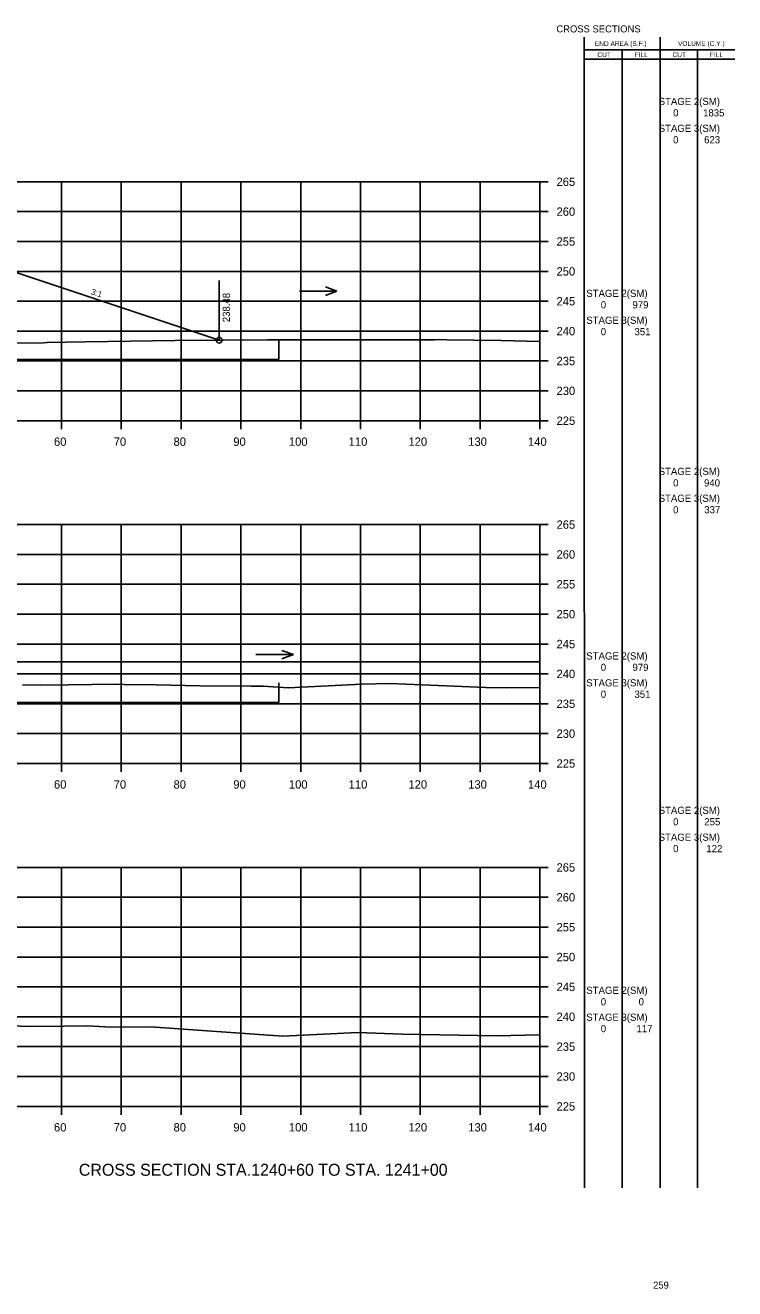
# Model space of a CAD drawing. Extents: x 1342547 to 1344156, y -1532351 to -1517216.
# Drawn here: x 1342756.8 to 1342875.5, y -1528950.7 to -1528739.2 of the extents above; entities that cross this region are included whole.
import ezdxf

# ---------------------------------------------------------------- set-up
doc = ezdxf.new("R2010")
doc.units = 0
for name, color, linetype in [('Level 2', 7, 'Continuous'), ('R_Axis', 7, 'Continuous'), ('R_Axis Annot', 7, 'Continuous'), ('R_Border Notes', 7, 'Continuous'), ('R_Draft', 7, 'Continuous'), ('R_Exist Surface', 7, 'Continuous'), ('R_Fin Surface', 7, 'Continuous'), ('R_Grid', 7, 'Continuous'), ('R_No Plot', 7, 'Continuous'), ('R_Water', 7, 'Continuous'), ('R_Xsect Elev', 7, 'Continuous'), ('R_Xsect Slope', 7, 'Continuous')]:
    doc.layers.add(name, color=color, linetype=linetype)

msp = doc.modelspace()

# ---------------------------------------------------------------- linework, layer by layer
at = {"layer": 'Level 2'}
for p, q in [((1342850.33, -1528933.74), (1342850.32, -1528741.14)), ((1342862.99, -1528933.74), (1342862.99, -1528741.14)), ((1342850.32, -1528743.3), (1342863.59, -1528743.3)), ((1342856.66, -1528933.74), (1342856.66, -1528743.3)), ((1342863.59, -1528743.3), (1342875.48, -1528743.3)), ((1342869.23, -1528933.74), (1342869.23, -1528743.3)), ((1342850.32, -1528744.86), (1342863.59, -1528744.86)), ((1342863.59, -1528744.86), (1342875.48, -1528744.86))]:
    msp.add_line(p, q, dxfattribs=at)
at = {"layer": 'R_Axis'}
for p, q in [((1342842.87, -1528805.36), (1342842.87, -1528765.36)), ((1342844.27, -1528765.36), (1342842.87, -1528765.36)), ((1342844.27, -1528770.36), (1342842.87, -1528770.36)), ((1342844.27, -1528775.36), (1342842.87, -1528775.36)), ((1342844.27, -1528780.36), (1342842.87, -1528780.36)), ((1342844.27, -1528785.36), (1342842.87, -1528785.36)), ((1342844.27, -1528790.36), (1342842.87, -1528790.36)), ((1342844.27, -1528795.36), (1342842.87, -1528795.36)), ((1342844.27, -1528800.36), (1342842.87, -1528800.36)), ((1342562.87, -1528805.36), (1342842.87, -1528805.36)), ((1342762.87, -1528806.76), (1342762.87, -1528805.36)), ((1342772.87, -1528806.76), (1342772.87, -1528805.36)), ((1342782.87, -1528806.76), (1342782.87, -1528805.36)), ((1342792.87, -1528806.76), (1342792.87, -1528805.36)), ((1342802.87, -1528806.76), (1342802.87, -1528805.36)), ((1342812.87, -1528806.76), (1342812.87, -1528805.36)), ((1342822.87, -1528806.76), (1342822.87, -1528805.36)), ((1342832.87, -1528806.76), (1342832.87, -1528805.36)), ((1342842.87, -1528806.76), (1342842.87, -1528805.36)), ((1342844.27, -1528805.36), (1342842.87, -1528805.36)), ((1342842.87, -1528862.74), (1342842.87, -1528822.74)), ((1342844.27, -1528822.74), (1342842.87, -1528822.74)), ((1342844.27, -1528827.74), (1342842.87, -1528827.74)), ((1342844.27, -1528832.74), (1342842.87, -1528832.74)), ((1342844.27, -1528837.74), (1342842.87, -1528837.74)), ((1342844.27, -1528842.74), (1342842.87, -1528842.74)), ((1342844.27, -1528847.74), (1342842.87, -1528847.74)), ((1342844.27, -1528852.74), (1342842.87, -1528852.74)), ((1342844.27, -1528857.74), (1342842.87, -1528857.74)), ((1342562.87, -1528862.74), (1342842.87, -1528862.74)), ((1342762.87, -1528864.14), (1342762.87, -1528862.74)), ((1342772.87, -1528864.14), (1342772.87, -1528862.74)), ((1342782.87, -1528864.14), (1342782.87, -1528862.74)), ((1342792.87, -1528864.14), (1342792.87, -1528862.74)), ((1342802.87, -1528864.14), (1342802.87, -1528862.74)), ((1342812.87, -1528864.14), (1342812.87, -1528862.74)), ((1342822.87, -1528864.14), (1342822.87, -1528862.74)), ((1342832.87, -1528864.14), (1342832.87, -1528862.74)), ((1342842.87, -1528864.14), (1342842.87, -1528862.74)), ((1342844.27, -1528862.74), (1342842.87, -1528862.74)), ((1342842.87, -1528920.13), (1342842.87, -1528880.13)), ((1342844.27, -1528880.13), (1342842.87, -1528880.13)), ((1342844.27, -1528885.13), (1342842.87, -1528885.13)), ((1342844.27, -1528890.13), (1342842.87, -1528890.13)), ((1342844.27, -1528895.13), (1342842.87, -1528895.13)), ((1342844.27, -1528900.13), (1342842.87, -1528900.13)), ((1342844.27, -1528905.13), (1342842.87, -1528905.13)), ((1342844.27, -1528910.13), (1342842.87, -1528910.13)), ((1342844.27, -1528915.13), (1342842.87, -1528915.13)), ((1342562.87, -1528920.13), (1342842.87, -1528920.13)), ((1342762.87, -1528921.53), (1342762.87, -1528920.13)), ((1342772.87, -1528921.53), (1342772.87, -1528920.13)), ((1342782.87, -1528921.53), (1342782.87, -1528920.13)), ((1342792.87, -1528921.53), (1342792.87, -1528920.13)), ((1342802.87, -1528921.53), (1342802.87, -1528920.13)), ((1342812.87, -1528921.53), (1342812.87, -1528920.13)), ((1342822.87, -1528921.53), (1342822.87, -1528920.13)), ((1342832.87, -1528921.53), (1342832.87, -1528920.13)), ((1342842.87, -1528921.53), (1342842.87, -1528920.13)), ((1342844.27, -1528920.13), (1342842.87, -1528920.13))]:
    msp.add_line(p, q, dxfattribs=at)
at = {"layer": 'R_Exist Surface'}
for points in [[(1342745.42, -1528792.36), (1342759.83, -1528792.3), (1342760.47, -1528792.27), (1342766.83, -1528792.17), (1342781.87, -1528791.95), (1342797.3, -1528791.8), (1342800.53, -1528791.84), (1342825.28, -1528791.81), (1342826.45, -1528791.78), (1342827.28, -1528791.82), (1342836.4, -1528791.95), (1342842.87, -1528792.07)], [(1342756.33, -1528849.54), (1342759.32, -1528849.61), (1342764, -1528849.57), (1342771.92, -1528849.43), (1342773.34, -1528849.52), (1342778.7, -1528849.59), (1342786.01, -1528849.76), (1342794.64, -1528849.79), (1342796.58, -1528849.77), (1342800.8, -1528850.07), (1342813.11, -1528849.48), (1342817.75, -1528849.32), (1342823.2, -1528849.57), (1342833.85, -1528850.02), (1342837.38, -1528850.09), (1342842.87, -1528849.99)], [(1342747.62, -1528906.35), (1342757.4, -1528906.76), (1342763.27, -1528906.72), (1342767.19, -1528906.65), (1342770.12, -1528906.84), (1342771.47, -1528906.86), (1342777.74, -1528906.81), (1342799.86, -1528908.35), (1342812.4, -1528907.75), (1342819.88, -1528908.04), (1342835.57, -1528908.3), (1342842.87, -1528908.15)]]:
    msp.add_lwpolyline(points, dxfattribs=at)
at = {"layer": 'R_Fin Surface'}
for p, q in [((1342799.23, -1528795.11), (1342799.23, -1528791.82)), ((1342799.23, -1528852.5), (1342799.23, -1528849.21))]:
    msp.add_line(p, q, dxfattribs=at)
for points in [[(1342650.15, -1528783.79), (1342652.47, -1528783.75), (1342659.86, -1528781.28), (1342659.87, -1528781.28), (1342671.37, -1528780.77), (1342673.37, -1528780.68), (1342702.87, -1528779.35), (1342732.37, -1528778.03), (1342734.37, -1528777.94), (1342745.87, -1528777.42), (1342745.88, -1528777.42), (1342789.23, -1528791.87)], [(1342743.06, -1528795.11), (1342799.23, -1528795.11)], [(1342743.06, -1528852.5), (1342799.23, -1528852.5)]]:
    msp.add_lwpolyline(points, dxfattribs=at)
at = {"layer": 'R_Grid'}
for p, q in [((1342562.87, -1528765.36), (1342842.87, -1528765.36)), ((1342762.87, -1528805.36), (1342762.87, -1528765.36)), ((1342772.87, -1528805.36), (1342772.87, -1528765.36)), ((1342782.87, -1528805.36), (1342782.87, -1528765.36)), ((1342792.87, -1528805.36), (1342792.87, -1528765.36)), ((1342802.87, -1528805.36), (1342802.87, -1528765.36)), ((1342812.87, -1528805.36), (1342812.87, -1528765.36)), ((1342822.87, -1528805.36), (1342822.87, -1528765.36)), ((1342832.87, -1528805.36), (1342832.87, -1528765.36)), ((1342842.87, -1528805.36), (1342842.87, -1528765.36)), ((1342562.87, -1528770.36), (1342842.87, -1528770.36)), ((1342562.87, -1528775.36), (1342842.87, -1528775.36)), ((1342562.87, -1528780.36), (1342842.87, -1528780.36)), ((1342562.87, -1528785.36), (1342842.87, -1528785.36)), ((1342562.87, -1528790.36), (1342842.87, -1528790.36)), ((1342562.87, -1528795.36), (1342842.87, -1528795.36)), ((1342562.87, -1528800.36), (1342842.87, -1528800.36)), ((1342562.87, -1528805.36), (1342842.87, -1528805.36)), ((1342702.78, -1528822.74), (1342842.87, -1528822.74)), ((1342762.87, -1528862.74), (1342762.87, -1528822.74)), ((1342772.87, -1528862.74), (1342772.87, -1528822.74)), ((1342782.87, -1528862.74), (1342782.87, -1528822.74)), ((1342792.87, -1528862.74), (1342792.87, -1528822.74)), ((1342802.87, -1528862.74), (1342802.87, -1528822.74)), ((1342812.87, -1528862.74), (1342812.87, -1528822.74)), ((1342822.87, -1528862.74), (1342822.87, -1528822.74)), ((1342832.87, -1528862.74), (1342832.87, -1528822.74)), ((1342842.87, -1528862.74), (1342842.87, -1528822.74)), ((1342562.87, -1528827.74), (1342842.87, -1528827.74)), ((1342562.87, -1528832.74), (1342842.87, -1528832.74)), ((1342562.87, -1528837.74), (1342842.87, -1528837.74)), ((1342562.87, -1528842.74), (1342842.87, -1528842.74)), ((1342562.87, -1528845.74), (1342842.87, -1528845.74)), ((1342562.87, -1528847.74), (1342842.87, -1528847.74)), ((1342562.87, -1528852.74), (1342842.87, -1528852.74)), ((1342562.87, -1528857.74), (1342842.87, -1528857.74)), ((1342562.87, -1528862.74), (1342842.87, -1528862.74)), ((1342562.87, -1528880.13), (1342842.87, -1528880.13)), ((1342762.87, -1528920.13), (1342762.87, -1528880.13)), ((1342772.87, -1528920.13), (1342772.87, -1528880.13)), ((1342782.87, -1528920.13), (1342782.87, -1528880.13)), ((1342792.87, -1528920.13), (1342792.87, -1528880.13)), ((1342802.87, -1528920.13), (1342802.87, -1528880.13)), ((1342812.87, -1528920.13), (1342812.87, -1528880.13)), ((1342822.87, -1528920.13), (1342822.87, -1528880.13)), ((1342832.87, -1528920.13), (1342832.87, -1528880.13)), ((1342842.87, -1528920.13), (1342842.87, -1528880.13)), ((1342562.87, -1528885.13), (1342842.87, -1528885.13)), ((1342562.87, -1528890.13), (1342842.87, -1528890.13)), ((1342562.87, -1528895.13), (1342842.87, -1528895.13)), ((1342562.87, -1528900.13), (1342842.87, -1528900.13)), ((1342562.87, -1528905.13), (1342842.87, -1528905.13)), ((1342562.87, -1528910.13), (1342842.87, -1528910.13)), ((1342562.87, -1528915.13), (1342842.87, -1528915.13)), ((1342562.87, -1528920.13), (1342842.87, -1528920.13))]:
    msp.add_line(p, q, dxfattribs=at)
at = {"layer": 'R_No Plot'}
msp.add_circle((1342789.23, -1528791.87), 0.5, dxfattribs=at)
at = {"layer": 'R_Water'}
for p, q in [((1342808.93, -1528783.67), (1342807.01, -1528782.97)), ((1342802.65, -1528783.67), (1342808.93, -1528783.67)), ((1342808.93, -1528783.67), (1342807.01, -1528784.37)), ((1342795.37, -1528844.5), (1342801.65, -1528844.5)), ((1342801.65, -1528844.5), (1342799.73, -1528843.8)), ((1342801.65, -1528844.5), (1342799.73, -1528845.2))]:
    msp.add_line(p, q, dxfattribs=at)
at = {"layer": 'R_Xsect Elev'}
msp.add_line((1342789.23, -1528791.87), (1342789.23, -1528781.87), dxfattribs=at)

# ---------------------------------------------------------------- texts
at = {"layer": 'Level 2'}
for s, height, p in [('END AREA (S.F.)', 0.7937, (1342852.08, -1528742.62)), ('VOLUME (C.Y.)', 0.7937, (1342865.99, -1528742.62)), ('CUT', 0.794, (1342852.5, -1528744.48)), ('FILL', 0.794, (1342858.76, -1528744.48)), ('CUT', 0.794, (1342865.07, -1528744.48)), ('FILL', 0.794, (1342871.33, -1528744.48)), (' STAGE 2(SM)  ', 1.2, (1342862.31, -1528752.51)), ('0', 1.2, (1342865.17, -1528754.42)), ('1835', 1.2, (1342870.19, -1528754.42)), (' STAGE 3(SM)  ', 1.2, (1342862.31, -1528757.01)), ('0', 1.2, (1342865.17, -1528758.92)), ('623', 1.2, (1342870.36, -1528758.92)), (' STAGE 2(SM)  ', 1.2, (1342850.2, -1528784.64)), ('0', 1.2, (1342853.07, -1528786.55)), ('979', 1.2, (1342858.37, -1528786.55)), (' STAGE 3(SM)  ', 1.2, (1342850.2, -1528789.14)), ('0', 1.2, (1342853.07, -1528791.05)), ('351', 1.2, (1342858.71, -1528791.05)), (' STAGE 2(SM)  ', 1.2, (1342862.31, -1528814.44)), ('0', 1.2, (1342865.17, -1528816.36)), ('940', 1.2, (1342870.34, -1528816.36)), (' STAGE 3(SM)  ', 1.2, (1342862.31, -1528818.94)), ('0', 1.2, (1342865.17, -1528820.86)), ('337', 1.2, (1342870.39, -1528820.86)), (' STAGE 2(SM)  ', 1.2, (1342850.2, -1528845.33)), ('0', 1.2, (1342853.07, -1528847.24)), ('979', 1.2, (1342858.37, -1528847.24)), (' STAGE 3(SM)  ', 1.2, (1342850.2, -1528849.83)), ('0', 1.2, (1342853.07, -1528851.74)), ('351', 1.2, (1342858.71, -1528851.74)), (' STAGE 2(SM)  ', 1.2, (1342862.31, -1528871.17)), ('0', 1.2, (1342865.17, -1528873.08)), ('255', 1.2, (1342870.39, -1528873.08)), (' STAGE 3(SM)  ', 1.2, (1342862.31, -1528875.67)), ('0', 1.2, (1342865.17, -1528877.58)), ('122', 1.2, (1342870.73, -1528877.58)), (' STAGE 2(SM)  ', 1.2, (1342850.2, -1528901.3)), ('0', 1.2, (1342853.07, -1528903.21)), ('0', 1.2, (1342859.4, -1528903.21)), (' STAGE 3(SM)  ', 1.2, (1342850.2, -1528905.8)), ('0', 1.2, (1342853.07, -1528907.71)), ('117', 1.2, (1342859.05, -1528907.71))]:
    msp.add_text(s, height=height, dxfattribs=at).set_placement(p)
at = {"layer": 'R_Axis Annot'}
for s, p in [('265', (1342845.67, -1528766.06)), ('260', (1342845.67, -1528771.06)), ('255', (1342845.67, -1528776.06)), ('250', (1342845.67, -1528781.06)), ('245', (1342845.67, -1528786.06)), ('240', (1342845.67, -1528791.06)), ('235', (1342845.67, -1528796.06)), ('230', (1342845.67, -1528801.06)), ('225', (1342845.67, -1528806.06)), ('60', (1342761.6, -1528809.56)), ('70', (1342771.6, -1528809.56)), ('80', (1342781.6, -1528809.56)), ('90', (1342791.6, -1528809.56)), ('100', (1342800.9, -1528809.56)), ('110', (1342810.9, -1528809.56)), ('120', (1342820.9, -1528809.56)), ('130', (1342830.9, -1528809.56)), ('140', (1342840.9, -1528809.56)), ('265', (1342845.67, -1528823.44)), ('260', (1342845.67, -1528828.44)), ('255', (1342845.67, -1528833.44)), ('250', (1342845.67, -1528838.44)), ('245', (1342845.67, -1528843.44)), ('240', (1342845.67, -1528848.44)), ('235', (1342845.67, -1528853.44)), ('230', (1342845.67, -1528858.44)), ('225', (1342845.67, -1528863.44)), ('60', (1342761.6, -1528866.94)), ('70', (1342771.6, -1528866.94)), ('80', (1342781.6, -1528866.94)), ('90', (1342791.6, -1528866.94)), ('100', (1342800.9, -1528866.94)), ('110', (1342810.9, -1528866.94)), ('120', (1342820.9, -1528866.94)), ('130', (1342830.9, -1528866.94)), ('140', (1342840.9, -1528866.94)), ('265', (1342845.67, -1528880.83)), ('260', (1342845.67, -1528885.83)), ('255', (1342845.67, -1528890.83)), ('250', (1342845.67, -1528895.83)), ('245', (1342845.67, -1528900.83)), ('240', (1342845.67, -1528905.83)), ('235', (1342845.67, -1528910.83)), ('230', (1342845.67, -1528915.83)), ('225', (1342845.67, -1528920.83)), ('60', (1342761.6, -1528924.33)), ('70', (1342771.6, -1528924.33)), ('80', (1342781.6, -1528924.33)), ('90', (1342791.6, -1528924.33)), ('100', (1342800.9, -1528924.33)), ('110', (1342810.9, -1528924.33)), ('120', (1342820.9, -1528924.33)), ('130', (1342830.9, -1528924.33)), ('140', (1342840.9, -1528924.33))]:
    msp.add_text(s, height=1.4, dxfattribs=at).set_placement(p)
at = {"layer": 'R_Border Notes'}
for s, height, p in [('CROSS SECTIONS', 1.1775, (1342845.65, -1528740.36)), ('259', 1.178, (1342861.82, -1528950.64))]:
    msp.add_text(s, height=height, dxfattribs=at).set_placement(p)
at = {"layer": 'R_Draft'}
msp.add_text('CROSS SECTION STA.1240+60 TO STA. 1241+00', height=2, dxfattribs=at).set_placement((1342765.76, -1528931.74))
at = {"layer": 'R_Xsect Elev'}
msp.add_text('238.48', height=1.2, rotation=90, dxfattribs=at).set_placement((1342791.03, -1528788.87))
at = {"layer": 'R_Xsect Slope'}
msp.add_text('3:1', height=1, rotation=341.5651, dxfattribs=at).set_placement((1342767.71, -1528784.17))

doc.saveas('drawing.dxf')
